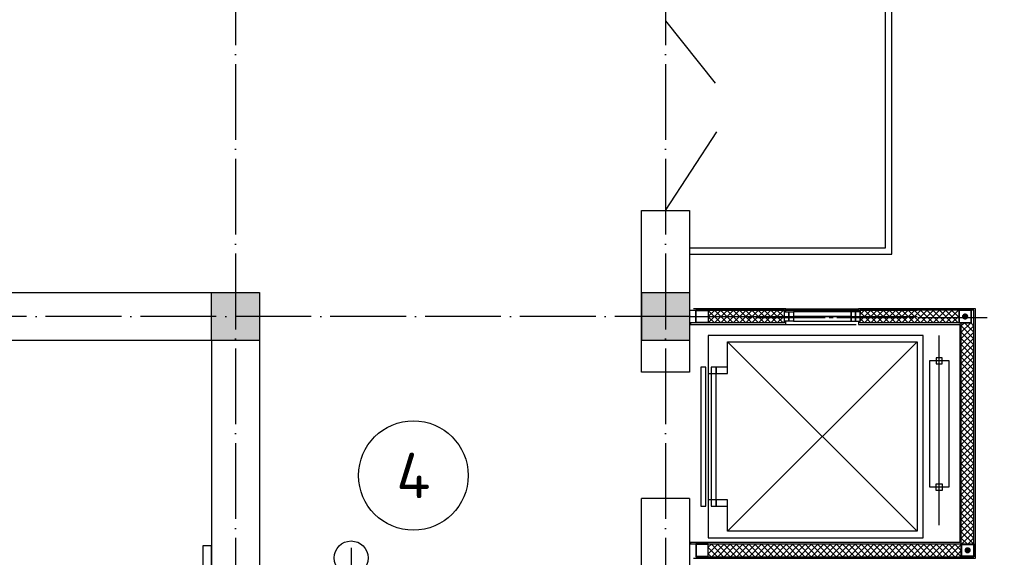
# Model space of a CAD drawing. Header units: millimetres. Extents: x 9824119 to 13672909, y -72394 to 462135.
# Tile 419 of 656: x 10256730 to 10264515, y 12058 to 16312. Entities that reach past the tile are written whole.
import ezdxf

# ---------------------------------------------------------------- set-up
doc = ezdxf.new("R2010")
doc.units = ezdxf.units.MM
doc.linetypes.add('ACAD_ISO04W100', pattern=[30, 24, -3, 0, -3])
for name, color, linetype in [('PDF _0', 7, 'Continuous'), ('PDF _Osi', 5, 'Continuous'), ('PDF _Метал', 7, 'Continuous'), ('PDF _окна', 5, 'Continuous')]:
    doc.layers.add(name, color=color, linetype=linetype)
doc.layers.add('PDF _ПЛАН', color=7, linetype='Continuous', true_color=0x535353)
doc.layers.add('PDF _раз.нар', color=7, linetype='Continuous', true_color=0x004a95)
doc.layers.add('лестн', color=7, linetype='Continuous', lineweight=30)
doc.layers.add('Оси', color=1, linetype='ACAD_ISO04W100', lineweight=0)
doc.styles.add('ISO Proportional', font='isocpeur.ttf')
doc.styles.add('ISOCPEUR', font='isocpeui.ttf')
doc.linetypes.add('ограждение1', pattern='A,6.35,-2.54,[133,ltypeshp.shx,S=2.54,R=0,X=-2.54,Y=0],-2.54,25.4', length=36.83)

# ---------------------------------------------------------------- blocks, each defined once
blk = doc.blocks.new('ршролрролрр')
at = {"lineweight": 25}
h = blk.add_hatch(color=253, dxfattribs=at)
h.dxf.hatch_style = 1
h.paths.add_polyline_path([(1605254.1, 1335202.2), (1604874.1, 1335202.2), (1604874.1, 1335582.2), (1605254.1, 1335582.2)])
h = blk.add_hatch(color=253, dxfattribs=at)
h.dxf.hatch_style = 1
h.paths.add_polyline_path([(1608654.1, 1335202.2), (1608274.1, 1335202.2), (1608274.1, 1335582.2), (1608654.1, 1335582.2)])
at = {"color": 253, "linetype": 'ограждение1', "lineweight": 25, "ltscale": 0.1}
for p, q in [((1610204.1, 1335936.6), (1610204.1, 1339114.3)), ((1608654.1, 1335936.6), (1610204.1, 1335936.6))]:
    blk.add_line(p, q, dxfattribs=at)
at = {"color": 253, "lineweight": 25, "ltscale": 50}
for p, q in [((1610254.1, 1335886.6), (1610254.1, 1339114.3)), ((1608654.1, 1335886.6), (1610254.1, 1335886.6))]:
    blk.add_line(p, q, dxfattribs=at)
at = {"color": 253, "lineweight": 25}
for p, q in [((1608464.1, 1337732.2), (1608857, 1337238.8)), ((1608464.1, 1336232.2), (1608870.5, 1336854.8)), ((1608274.1, 1335582.2), (1608274.1, 1336232.2)), ((1608274.1, 1336232.2), (1608538.6, 1336232.2)), ((1608538.6, 1336232.2), (1608654.1, 1336232.2)), ((1608654.1, 1336232.2), (1608654.1, 1334952.2)), ((1600694.1, 1335582.2), (1605254.1, 1335582.2)), ((1605254.1, 1335582.2), (1605254.1, 1329282.2)), ((1605254.1, 1335582.2), (1605254.1, 1335202.2)), ((1608274.1, 1334952.2), (1608274.1, 1335582.2)), ((1608274.1, 1335202.2), (1608274.1, 1335582.2)), ((1608274.1, 1335582.2), (1608274.1, 1335202.2)), ((1608274.1, 1335202.2), (1608274.1, 1335582.2)), ((1608274.1, 1335582.2), (1608654.1, 1335582.2)), ((1605254.1, 1335202.2), (1600694.1, 1335202.2)), ((1604874.1, 1335202.2), (1604874.1, 1329282.2)), ((1608654.1, 1334952.2), (1608274.1, 1334952.2)), ((1608274.1, 1329282.2), (1608274.1, 1333952.2)), ((1608654.1, 1333952.2), (1608274.1, 1333952.2)), ((1608654.1, 1333952.2), (1608654.1, 1328902.2))]:
    blk.add_line(p, q, dxfattribs=at)
for points in [[(1605254.1, 1335202.2), (1604874.1, 1335202.2), (1604874.1, 1335582.2), (1605254.1, 1335582.2)], [(1608654.1, 1335202.2), (1608274.1, 1335202.2), (1608274.1, 1335582.2), (1608654.1, 1335582.2)], [(1604806.9, 1330905.3), (1604874.1, 1330905.3), (1604874.1, 1333579), (1604806.9, 1333579)]]:
    blk.add_lwpolyline(points, close=True, dxfattribs=at)
at = {"color": 253, "lineweight": 25, "ltscale": 20}
blk.add_lwpolyline([(1605979.1, 1333562.2), (1605979.1, 1330189.7, 0.916272), (1607601.2, 1330189.7), (1607601.2, 1331858.4)], format="xyb", dxfattribs=at)
at = {"color": 253, "lineweight": 25}
blk.add_circle((1606471.7, 1334134.6), 433.1, dxfattribs=at)
at = {"color": 253, "lineweight": 25, "ltscale": 20}
blk.add_circle((1605979.1, 1333482.2), 134.3, dxfattribs=at)
at = {"layer": 'PDF _0', "color": 253, "lineweight": 25}
for points in [[(1609417.6, 1335429), (1609417.6, 1335454.4), (1608685.3, 1335454.4)], [(1608685.3, 1333479.5), (1610916.2, 1333479.5), (1610916.2, 1335454.4), (1609991.3, 1335454.4), (1609991.3, 1335429)], [(1608704.3, 1333492.2), (1610903.5, 1333492.2), (1610903.5, 1335443.8), (1610004, 1335443.8), (1610004, 1335429)], [(1609404.9, 1335416.3), (1609404.9, 1335443.8), (1608704.3, 1335443.8)], [(1609002.8, 1335443.8), (1608903.3, 1335342.2), (1608803.8, 1335441.7), (1608805.9, 1335443.8)], [(1608954.1, 1335443.8), (1608852.5, 1335342.2), (1608803.8, 1335390.9)], [(1608903.3, 1335443.8), (1608803.8, 1335344.3)], [(1608854.6, 1335443.8), (1608803.8, 1335393)], [(1609051.5, 1335443.8), (1608952, 1335342.2), (1608852.5, 1335443.8)], [(1609102.3, 1335443.8), (1609000.7, 1335342.2), (1608901.2, 1335443.8)], [(1609150.9, 1335443.8), (1609051.5, 1335342.2), (1608949.9, 1335443.8)], [(1609199.6, 1335443.8), (1609100.1, 1335342.2), (1609000.7, 1335443.8)], [(1609250.4, 1335443.8), (1609148.8, 1335342.2), (1609049.3, 1335443.8)], [(1609299.1, 1335443.8), (1609199.6, 1335342.2), (1609098, 1335443.8)], [(1609347.8, 1335443.8), (1609248.3, 1335342.2), (1609148.8, 1335443.8)], [(1609398.6, 1335443.8), (1609297, 1335342.2), (1609197.5, 1335443.8)], [(1609404.9, 1335399.4), (1609347.8, 1335342.2), (1609246.2, 1335443.8)], [(1609404.9, 1335350.7), (1609396.5, 1335342.2), (1609297, 1335443.8)], [(1609345.7, 1335443.8), (1609404.9, 1335384.5)], [(1609394.4, 1335443.8), (1609404.9, 1335433.2)], [(1609417.6, 1335454.4), (1609991.3, 1335454.4)], [(1610188.1, 1335443.8), (1610088.6, 1335342.2), (1610004, 1335426.9)], [(1610139.4, 1335443.8), (1610037.8, 1335342.2), (1610004, 1335376.1)], [(1610088.6, 1335443.8), (1610004, 1335359.1)], [(1610039.9, 1335443.8), (1610004, 1335407.8)], [(1610236.8, 1335443.8), (1610137.3, 1335342.2), (1610037.8, 1335443.8)], [(1610287.6, 1335443.8), (1610186, 1335342.2), (1610086.5, 1335443.8)], [(1610336.3, 1335443.8), (1610236.8, 1335342.2), (1610135.2, 1335443.8)], [(1610384.9, 1335443.8), (1610285.5, 1335342.2), (1610186, 1335443.8)], [(1610435.7, 1335443.8), (1610334.1, 1335342.2), (1610234.7, 1335443.8)], [(1610484.4, 1335443.8), (1610384.9, 1335342.2), (1610283.3, 1335443.8)], [(1610533.1, 1335443.8), (1610433.6, 1335342.2), (1610334.1, 1335443.8)], [(1610583.9, 1335443.8), (1610482.3, 1335342.2), (1610382.8, 1335443.8)], [(1610632.6, 1335443.8), (1610533.1, 1335342.2), (1610431.5, 1335443.8)], [(1610681.3, 1335443.8), (1610581.8, 1335342.2), (1610482.3, 1335443.8)], [(1610732.1, 1335443.8), (1610630.5, 1335342.2), (1610531, 1335443.8)], [(1610780.8, 1335443.8), (1610681.3, 1335342.2), (1610579.7, 1335443.8)], [(1610787.1, 1335399.4), (1610730, 1335342.2), (1610630.5, 1335443.8)], [(1610787.1, 1335350.7), (1610778.6, 1335342.2), (1610679.2, 1335443.8)], [(1610727.8, 1335443.8), (1610787.1, 1335384.5)], [(1610778.6, 1335443.8), (1610787.1, 1335433.2)], [(1609991.3, 1335357), (1609991.3, 1335329.5), (1610791.3, 1335329.5), (1610791.3, 1333604.4), (1608664.1, 1333604.4), (1608664.1, 1333593.8), (1610804, 1333593.8), (1610804, 1335342.2), (1610004, 1335342.2), (1610004, 1335357)], [(1609404.9, 1335357), (1609404.9, 1335342.2), (1608664.1, 1335342.2), (1608664.1, 1335329.5), (1609417.6, 1335329.5), (1609417.6, 1335357)], [(1610903.5, 1335316.8), (1610878.1, 1335342.2), (1610804, 1335268.1), (1610903.5, 1335168.6)], [(1610903.5, 1335268.1), (1610829.4, 1335342.2), (1610804, 1335318.9), (1610903.5, 1335217.3)], [(1609396.5, 1335329.5), (1609972.2, 1335329.5)], [(1610903.5, 1335318.9), (1610804, 1335219.4), (1610903.5, 1335120)], [(1610903.5, 1335270.2), (1610804, 1335170.8), (1610903.5, 1335069.2)], [(1610903.5, 1335221.6), (1610804, 1335120), (1610903.5, 1335020.5)], [(1610903.5, 1335170.8), (1610804, 1335071.3), (1610903.5, 1334971.8)], [(1610903.5, 1335122.1), (1610804, 1335022.6), (1610903.5, 1334921)], [(1610903.5, 1335073.4), (1610804, 1334971.8), (1610903.5, 1334872.3)], [(1610903.5, 1335022.6), (1610804, 1334923.1), (1610903.5, 1334823.6)], [(1610903.5, 1334973.9), (1610804, 1334874.4), (1610903.5, 1334772.8)], [(1610903.5, 1334925.2), (1610804, 1334823.6), (1610903.5, 1334724.1)], [(1610903.5, 1334874.4), (1610804, 1334774.9), (1610903.5, 1334675.5)], [(1610903.5, 1334825.7), (1610804, 1334726.3), (1610903.5, 1334624.7)], [(1610903.5, 1334777.1), (1610804, 1334675.5), (1610903.5, 1334576)], [(1610903.5, 1334726.3), (1610804, 1334626.8), (1610903.5, 1334527.3)], [(1610903.5, 1334677.6), (1610804, 1334578.1), (1610903.5, 1334476.5)], [(1610903.5, 1334628.9), (1610804, 1334527.3), (1610903.5, 1334427.8)], [(1610903.5, 1334578.1), (1610804, 1334478.6), (1610903.5, 1334379.1)], [(1610903.5, 1334529.4), (1610804, 1334429.9), (1610903.5, 1334328.3)], [(1610903.5, 1334480.7), (1610804, 1334379.1), (1610903.5, 1334279.6)], [(1610903.5, 1334429.9), (1610804, 1334330.4), (1610903.5, 1334231)], [(1610903.5, 1334381.2), (1610804, 1334281.8), (1610903.5, 1334180.2)], [(1610903.5, 1334332.6), (1610804, 1334231), (1610903.5, 1334131.5)], [(1610903.5, 1334281.8), (1610804, 1334182.3), (1610903.5, 1334082.8)], [(1610903.5, 1334233.1), (1610804, 1334133.6), (1610903.5, 1334032)], [(1610903.5, 1334184.4), (1610804, 1334082.8), (1610903.5, 1333983.3)], [(1610903.5, 1334133.6), (1610804, 1334034.1), (1610903.5, 1333934.6)], [(1610903.5, 1334084.9), (1610804, 1333985.4), (1610903.5, 1333883.8)], [(1610903.5, 1334036.2), (1610804, 1333934.6), (1610903.5, 1333835.1)], [(1610903.5, 1333985.4), (1610804, 1333885.9), (1610903.5, 1333786.5)], [(1610903.5, 1333936.7), (1610804, 1333837.3), (1610903.5, 1333735.7)], [(1610903.5, 1333888.1), (1610804, 1333786.5), (1610903.5, 1333687)], [(1610903.5, 1333837.3), (1610804, 1333737.8), (1610903.5, 1333638.3)], [(1610903.5, 1333788.6), (1610804, 1333689.1), (1610899.3, 1333593.8)], [(1610903.5, 1333739.9), (1610804, 1333638.3), (1610850.6, 1333593.8)], [(1610903.5, 1333689.1), (1610808.3, 1333593.8)], [(1610903.5, 1333640.4), (1610857, 1333593.8)], [(1608882.1, 1333593.8), (1608803.8, 1333515.5), (1608827.1, 1333492.2)], [(1608831.3, 1333593.8), (1608803.8, 1333566.3)], [(1608803.8, 1333564.2), (1608875.8, 1333492.2)], [(1608825, 1333593.8), (1608924.5, 1333492.2)], [(1608930.8, 1333593.8), (1608831.3, 1333492.2)], [(1608873.7, 1333593.8), (1608975.3, 1333492.2)], [(1608979.5, 1333593.8), (1608880, 1333492.2)], [(1608924.5, 1333593.8), (1609023.9, 1333492.2)], [(1609030.3, 1333593.8), (1608928.7, 1333492.2)], [(1608973.1, 1333593.8), (1609072.6, 1333492.2)], [(1609079, 1333593.8), (1608979.5, 1333492.2)], [(1609021.8, 1333593.8), (1609123.4, 1333492.2)], [(1609127.7, 1333593.8), (1609028.2, 1333492.2)], [(1609072.6, 1333593.8), (1609172.1, 1333492.2)], [(1609178.5, 1333593.8), (1609076.9, 1333492.2)], [(1609121.3, 1333593.8), (1609220.8, 1333492.2)], [(1609227.1, 1333593.8), (1609127.7, 1333492.2)], [(1609170, 1333593.8), (1609271.6, 1333492.2)], [(1609275.8, 1333593.8), (1609176.3, 1333492.2)], [(1609220.8, 1333593.8), (1609320.3, 1333492.2)], [(1609326.6, 1333593.8), (1609225, 1333492.2)], [(1609269.5, 1333593.8), (1609369, 1333492.2)], [(1609375.3, 1333593.8), (1609275.8, 1333492.2)], [(1609318.2, 1333593.8), (1609419.8, 1333492.2)], [(1609424, 1333593.8), (1609324.5, 1333492.2)], [(1609369, 1333593.8), (1609468.4, 1333492.2)], [(1609474.8, 1333593.8), (1609373.2, 1333492.2)], [(1609417.6, 1333593.8), (1609517.1, 1333492.2)], [(1609523.5, 1333593.8), (1609424, 1333492.2)], [(1609466.3, 1333593.8), (1609567.9, 1333492.2)], [(1609572.2, 1333593.8), (1609472.7, 1333492.2)], [(1609517.1, 1333593.8), (1609616.6, 1333492.2)], [(1609623, 1333593.8), (1609521.4, 1333492.2)], [(1609565.8, 1333593.8), (1609665.3, 1333492.2)], [(1609671.6, 1333593.8), (1609572.2, 1333492.2)], [(1609614.5, 1333593.8), (1609716.1, 1333492.2)], [(1609720.3, 1333593.8), (1609620.8, 1333492.2)], [(1609665.3, 1333593.8), (1609764.8, 1333492.2)], [(1609771.1, 1333593.8), (1609669.5, 1333492.2)], [(1609714, 1333593.8), (1609813.5, 1333492.2)], [(1609819.8, 1333593.8), (1609720.3, 1333492.2)], [(1609762.7, 1333593.8), (1609864.3, 1333492.2)], [(1609868.5, 1333593.8), (1609769, 1333492.2)], [(1609813.5, 1333593.8), (1609912.9, 1333492.2)], [(1609919.3, 1333593.8), (1609817.7, 1333492.2)], [(1609862.1, 1333593.8), (1609961.6, 1333492.2)], [(1609968, 1333593.8), (1609868.5, 1333492.2)], [(1609910.8, 1333593.8), (1610012.4, 1333492.2)], [(1610016.7, 1333593.8), (1609917.2, 1333492.2)], [(1609961.6, 1333593.8), (1610061.1, 1333492.2)], [(1610067.5, 1333593.8), (1609965.9, 1333492.2)], [(1610010.3, 1333593.8), (1610109.8, 1333492.2)], [(1610116.1, 1333593.8), (1610016.7, 1333492.2)], [(1610059, 1333593.8), (1610160.6, 1333492.2)], [(1610164.8, 1333593.8), (1610065.3, 1333492.2)], [(1610109.8, 1333593.8), (1610209.3, 1333492.2)], [(1610215.6, 1333593.8), (1610114, 1333492.2)], [(1610158.5, 1333593.8), (1610257.9, 1333492.2)], [(1610264.3, 1333593.8), (1610164.8, 1333492.2)], [(1610207.1, 1333593.8), (1610308.7, 1333492.2)], [(1610313, 1333593.8), (1610213.5, 1333492.2)], [(1610257.9, 1333593.8), (1610357.4, 1333492.2)], [(1610363.8, 1333593.8), (1610262.2, 1333492.2)], [(1610306.6, 1333593.8), (1610406.1, 1333492.2)], [(1610412.5, 1333593.8), (1610313, 1333492.2)], [(1610355.3, 1333593.8), (1610456.9, 1333492.2)], [(1610461.1, 1333593.8), (1610361.7, 1333492.2)], [(1610406.1, 1333593.8), (1610505.6, 1333492.2)], [(1610511.9, 1333593.8), (1610410.3, 1333492.2)], [(1610454.8, 1333593.8), (1610554.3, 1333492.2)], [(1610560.6, 1333593.8), (1610461.1, 1333492.2)], [(1610503.5, 1333593.8), (1610605.1, 1333492.2)], [(1610609.3, 1333593.8), (1610509.8, 1333492.2)], [(1610554.3, 1333593.8), (1610653.8, 1333492.2)], [(1610660.1, 1333593.8), (1610558.5, 1333492.2)], [(1610603, 1333593.8), (1610702.4, 1333492.2)], [(1610708.8, 1333593.8), (1610609.3, 1333492.2)], [(1610651.6, 1333593.8), (1610753.2, 1333492.2)], [(1610757.5, 1333593.8), (1610658, 1333492.2)], [(1610702.4, 1333593.8), (1610801.9, 1333492.2)], [(1610799.8, 1333593.8), (1610804, 1333589.6), (1610706.7, 1333492.2)], [(1610751.1, 1333593.8), (1610804, 1333540.9), (1610757.5, 1333492.2)]]:
    blk.add_lwpolyline(points, dxfattribs=at)
at = {"layer": 'PDF _Osi', "color": 253, "lineweight": 25}
for points in [[(1609148.8, 1335382.4), (1609119.2, 1335382.4)], [(1609728.8, 1335382.4), (1609178.5, 1335382.4)], [(1609790.2, 1335382.4), (1609758.4, 1335382.4)], [(1610370.1, 1335382.4), (1609819.8, 1335382.4)], [(1610429.4, 1335382.4), (1610399.8, 1335382.4)], [(1611009.4, 1335382.4), (1610459, 1335382.4)]]:
    blk.add_lwpolyline(points, dxfattribs=at)
at = {"layer": 'PDF _Метал', "color": 253, "lineweight": 25}
for points in [[(1608803.8, 1335342.2), (1608704.3, 1335342.2), (1608704.3, 1335443.8), (1608803.8, 1335443.8)], [(1608801.7, 1335346.4), (1608706.4, 1335346.4), (1608706.4, 1335439.6), (1608801.7, 1335439.6)], [(1610785, 1335342.2), (1610884.5, 1335342.2), (1610884.5, 1335443.8), (1610785, 1335443.8)], [(1610787.1, 1335346.4), (1610882.4, 1335346.4), (1610882.4, 1335439.6), (1610787.1, 1335439.6)], [(1608803.8, 1333593.8), (1608704.3, 1333593.8), (1608704.3, 1333492.2), (1608803.8, 1333492.2)], [(1608801.7, 1333589.6), (1608706.4, 1333589.6), (1608706.4, 1333496.5), (1608801.7, 1333496.5)], [(1610804, 1333593.8), (1610903.5, 1333593.8), (1610903.5, 1333492.2), (1610804, 1333492.2)], [(1610808.3, 1333589.6), (1610901.4, 1333589.6), (1610901.4, 1333496.5), (1610808.3, 1333496.5)]]:
    blk.add_lwpolyline(points, close=True, dxfattribs=at)
at = {"layer": 'PDF _окна', "color": 253, "lineweight": 25}
for points in [[(1609440.9, 1335357), (1609440.9, 1335429), (1609476.9, 1335429), (1609476.9, 1335357), (1609440.9, 1335357), (1609404.9, 1335357), (1609404.9, 1335429), (1609440.9, 1335429)], [(1609932, 1335429), (1609476.9, 1335429), (1609476.9, 1335357), (1609932, 1335357)], [(1609968, 1335357), (1609968, 1335429), (1609932, 1335429), (1609932, 1335357), (1609968, 1335357), (1610004, 1335357), (1610004, 1335429), (1609968, 1335429)]]:
    blk.add_lwpolyline(points, close=True, dxfattribs=at)
blk.add_lwpolyline([(1609932, 1335393), (1609476.9, 1335393)], dxfattribs=at)
at = {"layer": 'PDF _ПЛАН', "color": 253, "lineweight": 25}
for points in [[(1608803.8, 1335242.7), (1608803.8, 1333642.5), (1610503.5, 1333642.5), (1610503.5, 1335242.7)], [(1610554.3, 1335043.8), (1610704.6, 1335043.8), (1610704.6, 1334042.6), (1610554.3, 1334042.6)], [(1610605.1, 1335018.4), (1610653.8, 1335018.4), (1610653.8, 1335067), (1610605.1, 1335067)], [(1608784.8, 1333892.3), (1608784.8, 1334993), (1608744.5, 1334993), (1608744.5, 1333892.3)], [(1608865.2, 1333892.3), (1608954.1, 1333892.3), (1608954.1, 1333943.1), (1608865.2, 1333943.1), (1608865.2, 1333892.3), (1608865.2, 1334993), (1608825, 1334993), (1608825, 1333892.3)], [(1608865.2, 1334993), (1608865.2, 1334942.2), (1608954.1, 1334942.2), (1608954.1, 1334993)], [(1610605.1, 1334068), (1610653.8, 1334068), (1610653.8, 1334017.2), (1610605.1, 1334017.2)]]:
    blk.add_lwpolyline(points, close=True, dxfattribs=at)
for points in [[(1608803.8, 1334942.2), (1608954.1, 1334942.2), (1608954.1, 1335191.9), (1610454.8, 1335191.9), (1610454.8, 1333693.3), (1608954.1, 1333693.3), (1608954.1, 1333943.1), (1608803.8, 1333943.1)], [(1610454.8, 1333693.3), (1608954.1, 1335191.9)], [(1608954.1, 1333693.3), (1610454.8, 1335191.9)], [(1610628.4, 1333742), (1610628.4, 1335242.7)]]:
    blk.add_lwpolyline(points, dxfattribs=at)
at = {"layer": 'PDF _раз.нар', "color": 253, "lineweight": 25, "transparency": 33554559}
for points in [[(1610818.9, 1335412.1), (1610810.4, 1335401.5), (1610833.7, 1335393)], [(1610833.7, 1335393), (1610829.4, 1335418.4), (1610818.9, 1335412.1)], [(1610842.1, 1335416.3), (1610833.7, 1335393), (1610829.4, 1335418.4)], [(1610852.7, 1335409.9), (1610842.1, 1335416.3), (1610833.7, 1335393)], [(1610833.7, 1335393), (1610859.1, 1335397.2), (1610852.7, 1335409.9)], [(1610810.4, 1335401.5), (1610833.7, 1335393), (1610810.4, 1335388.8)], [(1610833.7, 1335393), (1610810.4, 1335388.8), (1610814.6, 1335376.1)], [(1610814.6, 1335376.1), (1610825.2, 1335369.7), (1610833.7, 1335393)], [(1610825.2, 1335369.7), (1610833.7, 1335393), (1610837.9, 1335367.6)], [(1610857, 1335384.5), (1610833.7, 1335393), (1610859.1, 1335397.2)], [(1610833.7, 1335393), (1610837.9, 1335367.6), (1610850.6, 1335374)], [(1610850.6, 1335374), (1610857, 1335384.5), (1610833.7, 1335393)], [(1610854.8, 1333543), (1610835.8, 1333560), (1610829.4, 1333549.4)], [(1610829.4, 1333549.4), (1610829.4, 1333536.7), (1610854.8, 1333543)], [(1610829.4, 1333536.7), (1610854.8, 1333543), (1610837.9, 1333524)], [(1610846.4, 1333566.3), (1610854.8, 1333543), (1610835.8, 1333560)], [(1610854.8, 1333543), (1610837.9, 1333524), (1610848.5, 1333517.6)], [(1610859.1, 1333566.3), (1610846.4, 1333566.3), (1610854.8, 1333543)], [(1610848.5, 1333517.6), (1610861.2, 1333519.8), (1610854.8, 1333543)], [(1610854.8, 1333543), (1610871.8, 1333562.1), (1610859.1, 1333566.3)], [(1610878.1, 1333549.4), (1610854.8, 1333543), (1610871.8, 1333562.1)], [(1610878.1, 1333536.7), (1610878.1, 1333549.4), (1610854.8, 1333543)], [(1610861.2, 1333519.8), (1610854.8, 1333543), (1610871.8, 1333526.1)], [(1610854.8, 1333543), (1610871.8, 1333526.1), (1610878.1, 1333536.7)]]:
    blk.add_solid(points, dxfattribs=at)
at = {"layer": 'лестн', "color": 253, "linetype": 'ограждение1', "lineweight": 25, "ltscale": 15}
blk.add_line((1608654.1, 1335442.2), (1610454.1, 1335442.2), dxfattribs=at)
at = {"layer": 'лестн', "color": 253, "lineweight": 25}
blk.add_line((1608654.1, 1335392.2), (1610454.1, 1335392.2), dxfattribs=at)
at = {"layer": 'Оси', "color": 18, "lineweight": 25, "ltscale": 25, "true_color": 0x000000}
for p, q in [((1605064.1, 1344892.2), (1605064.1, 1325918.3)), ((1608464.1, 1344892.2), (1608464.1, 1325918.3)), ((1608664.1, 1335392.2), (1570284.6, 1335392.2))]:
    blk.add_line(p, q, dxfattribs=at)
at = {"color": 253, "lineweight": 25, "insert": (1606471.7, 1334134.6), "char_height": 360, "width": 959.299, "attachment_point": 5, "style": 'ISO Proportional'}
blk.add_mtext('4', dxfattribs=at)

msp = doc.modelspace()

# ---------------------------------------------------------------- block references
msp.add_blockref('ршролрролрр', (8653371.2, -1321429.7))

# ---------------------------------------------------------------- texts
at = {"char_height": 300, "attachment_point": 1, "style": 'ISOCPEUR'}
for s, insert, width in [('\\pi13638.10589;{\\fISOCPEUR|b0|i0|c204|p34;\\H1.66667x;\\L\\C7;\\P\\pi10874.35036;\\H1.1x;Общие указания\\l\\P\\pi13638.10589;\\P\\pi-900,l1200,t1200;\\H0.72727x;1.^IПроект выполнен на основании задания заказчика и задания на проектирование архитектурно-строительных чертежей.\\P2.^IПроект соответствует действующим нормам :\\P\\pl900,t900;\\fSymbol|b0|i0|c2|p18;·^I\\fISOCPEUR|b0|i0|c204|p34;КМК 2. 04.05-97* "Отопление, вентиляция и кондиционирование воздуха".\\P\\fSymbol|b0|i0|c2|p18;·^I\\fISOCPEUR|b0|i0|c204|p34;ШНК 2.08.02-09* "Общественные здания и сооружение" \\P\\fSymbol|b0|i0|c2|p18;·^I\\fISOCPEUR|b0|i0|c204|p34;КМК 2.01.01-94 "Климатические и физико-геологические данные для проектирования".\\P\\fSymbol|b0|i0|c2|p18;·^I\\fISOCPEUR|b0|i0|c204|p34;КМК 2.01.04-97* "Строительная теплотехника".\\P\\fSymbol|b0|i0|c2|p18;·^I\\fISOCPEUR|b0|i0|c204|p34;ГОСТ 21.602-2003 "Правила выполнения рабочей документации отопления, вентиляции и кондиционирования".\\P\\fSymbol|b0|i0|c2|p18;·^I\\fISOCPEUR|b0|i0|c204|p34;ШНК \\fISOCPEUR|b0|i0|c186|p34;2.01.02-04\\fISOCPEUR|b0|i0|c204|p34; - \\fISOCPEUR|b0|i0|c186|p34;"\\fISOCPEUR|b0|i0|c204|p34;Пожарная безопасность зданий и сооружений\\fISOCPEUR|b0|i0|c186|p34;"\\fISOCPEUR|b0|i0|c204|p34;;\\P\\pl1200,t1200;3.^I  Расчетные параметры наружного воздуха для проектирования отопления, вентиляции и кондиционирования воздуха приняты по КМК 2.01.01-94.\\P\\pi-300,l300,tz;      Для проектирования отопления, вентиляции и кондиционирования воздуха: \\P\\pl1500,t1500;-^IХолодный  период  года Тн\\fISOCPEUR|b0|i0|c186|p34;=-14.0°C\\fISOCPEUR|b0|i0|c204|p34;; I=-12,4 кДж/кг (Парам. Б);\\P-^IТеплый  период  года Тн=33°C; I=55,7 кДж/кг  (Парам. А);\\P-^IТеплый  период  года Тн=37,5°C; I=65,2 кДж/кг (Парам. Б);\\P-^IСкорость ветра  - V=1,6 м/сек - холодный период;\\P-^IСкорость ветра  - V=1,9 м/сек - теплый  период;\\P-^IПродолжительность отопительного периода  Zот.пер.=129суток;\\P-^IСредняя температура отопительного периода  tот.пер.=2,7°C;\\P-^IБарометрическое давление в районе строительства Рбар=950 Гпа.\\P\\pi600,l0,tz;\\P\\pi11458.1097;\\LТЕПЛОСНАБЖЕНИЕ\\P\\pi13638.10589;\\l\\P\\pi0;\\C0;В качестве источника тепла выбран установленный во дворе здания тепловой насос, рассчитанный на работу в температурном режиме 40–30 °C.^J^JСистема отопления спроектирована как двухтрубная, в ней используются напольный фанкойл.\\P^JОсновным источником тепла является тепловой насос. \\P^JОсновное охлаждение осуществляется с помощью\\Pтепловых насосов. Для отвода конденсата, образующегося в фанкойлах, предусмотрены дренажные трубы. Основные водосточные и обратные трубы выполнены из полипропилена. \\P\\pi600;^JОсновные подающие и обратные трубы выполнены из полипропилена. Слив воды из системы осуществляется через регулировочный узел. Для снижения теплопотерь через трубы выполнены работы по теплоизоляции.\\C7; \\P\\pi12278.10827;\\LОТОПЛЕНИЕ\\l\\P\\pi0;  Для достижения  комфортных условий в зимнее время и компенсации теплопотерь в помещениях установлены \\C0;фанкойл\\C7;ы обеспечивающие в помещениях нормируемую температуру воздуха:\\P\\pi-300,l1500,t1500;-^IКабинет врача +20°C.\\P-^IЗал       +22°C.\\P-^IФизиотерапия     +21°C.\\P\\pi0,l0,tz;   На каждом приборе предусматривается устанавка термостатического клапана и запорного крана. Рекомендуется применить трубопроводы стабильные полипропиленовые. Система теплоснабжения \\C0;фанкойл\\C7;ов двухтрубная с принудительной циркуляцией, горизонтальная. Удаление воздуха осуществляется из воздухоспускных кранов установленных в \\C0;фанкойл\\C7;ах. Все монтажные и наладочные работы проводить в соответствии с нормативными документами и инструкциям фирм-изготовителя.}', (9986122.2, 27067.1), 27276.212), ('{\\fISOCPEUR|b0|i0|c204|p34;\\C7;^I\\A1;\\L\\P\\pi10515.36534;\\H1.33333x;ВЕНТИЛЯЦИЯ\\P\\pi0;\\l^IВ здании предусмотрена приточно-вытяжная вентиляция с естественным и \\Pмеханическим побуждением, для функционально различных и конструктивно раздельных групп \\Pпомещений.   ^I  \\P^IТакже предусматривается естественная вентиляция с удалением и поступлением воздуха через окна и двери.\\P^IУдаление воздуха из помещений производится с помощью вытяжных решеток.\\P^IМатериал воздуховодов - тонколистовая оцинкованная сталь по ГОСТ 14918-80.\\P^IВоздуховоды систем вытяжной вентиляции выполняются класса "Н" (нормально плотный).\\P^IМонтаж систем вентиляции выполнить в соответствии с \\A0;КМК 3.05.01.-9\\A1;7\\P\\A0;\\L\\P\\pi12075.36144;\\P\\pi7995.37164;ПРИМЕЧАНИЯ (ТЕПЛОСНАБЖЕНИЕ)\\P\\pi-900,l900,t900;\\l1.^IЧертеж читать совместно со спецификацией и с другими разделами проекта.\\P2.^IМонтаж оборудования и трубопроводов производить в соответствии с местными \\P\\pi0;действующими нормами и правилами, и требованиями завода-изготовителя оборудования.\\P\\pi-900;3.^IТрубопроводы системы теплоснабжения радиаторов приняты полипропиленовыми.\\P4.^IНа планах и схемах указаны наружный диаметр и толщина стенки полипропиленовых \\P\\pi0;трубопроводов.\\P\\pi-900;5.^IПриборы и трубопроводы нанесены условно.\\P6.^IУклон трубопроводов выполнить согласно схемам в сторону ближайшего вертикального \\P\\pi0;стояка.\\P\\pi-900;7.^IВсе отметки указаны от уровня пола этажа. \\P8.^IКрепить трубу в штробе каждые 2 метра.\\P9.^IТрубопроводы отопления, прокладываемые в полу покрыть трубчатой тепловой изоляцией \\P\\pi0;из вспученного полителена "Isocom" толщиной 9 мм.\\P\\pi-900;10.^IДиаметры запорно-регулирующей арматуры и фильтров соответствуют диаметру \\P\\pi0;трубопроводов, если не указано иное.\\P\\pi3390,l600,tz;\\P\\pi5455.37799,l0;\\LПРИМЕЧАНИЯ (ВЕНТИЛЯЦИЯ И КОНДИЦИОНИРОВАНИЕ)\\l\\P\\pi-900,l900,t900;1.^IВентиляционные системы показаны условно.\\P2.^IЧертеж читать совместно со спецификацией и остальными разделами проекта \\P3.^IВсе неплотности при пересечении инженерными коммуникациями огнестойких стен, \\P\\pi0;перекрытий и перегородок заделать материалами, соответствующими по степени \\Pогнестойкости пересекаемым ограждениям.\\P\\pi-900;4.^IВ сан-узлах двери не оборудованные переточными решетками, предусмотреть с \\P\\pi0;подрезкой дверного полотна, высота щели не менее 20 мм. Если конструкция дверей не \\Pпозволяет предусмотреть щели в нижней части, то необходимо выполнить установку \\Pжалюзийной решетки в нижней половине двери.\\P\\pi-900;5.^IРазместить все приборы для измерения температуры, давления и скорости потока в \\P\\pi0;доступных местах с прямыми секциями труб или воздуховодов наверху или внизу, \\Pсогласно рекомендациям завода изготовителя для точности показаний.\\P\\pi-900;6.^IУстановить расположение диффузоров, отдушин и вентиляционных решеток согласно \\P\\pi0;архитектурным планам потолка, освещения и другим деталям/узлам потолка и \\Pвыполнить незначительные изменения для обеспечения соответствия.\\P\\pi-900;7.^IМонтаж оборудования выполнить в соответствии с местными нормами и правилами, а \\P\\pi0;так же требованиями завода-изготовителя оборудования \\P\\pi-900;8.^IВсе отметки оборудований даны от пола этажа.\\P}', (10015733.6, 26003.4), 24350.724)]:
    msp.add_mtext(s, dxfattribs=dict(at, insert=insert, width=width))

doc.saveas('drawing.dxf')
